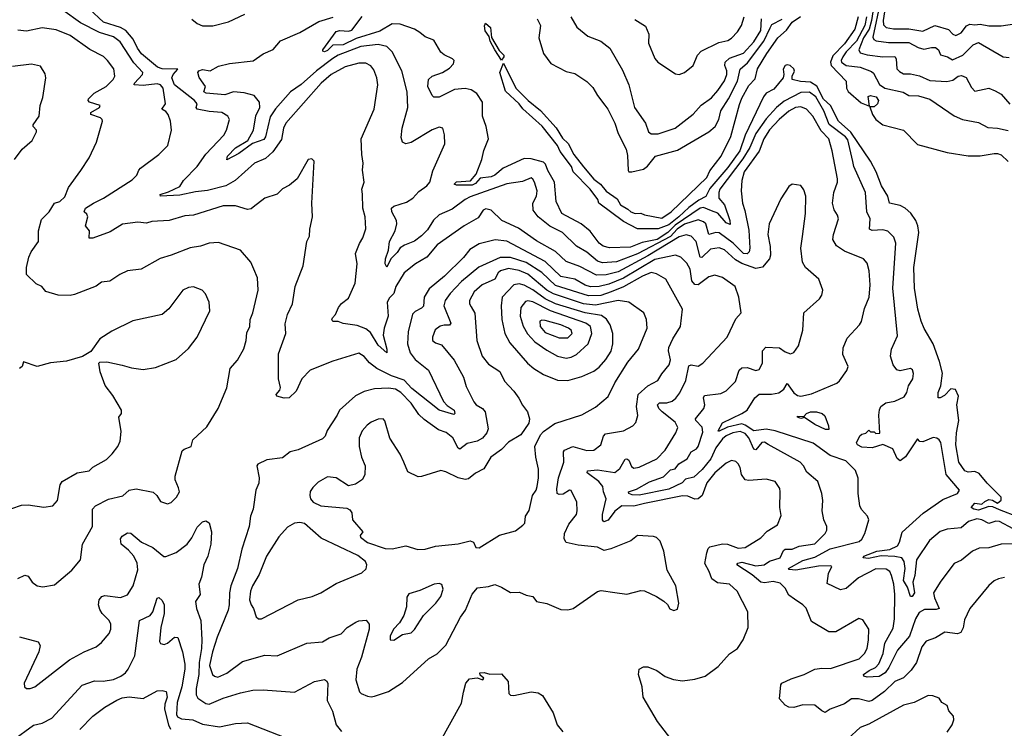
# Model space of a CAD drawing. Extents: x 1245515 to 1420776, y 606314 to 671314.
# Tile 262 of 385: x 1354075 to 1359734, y 642446 to 646519. Entities that reach past the tile are written whole.
import ezdxf

# ---------------------------------------------------------------- set-up
doc = ezdxf.new("R2010")
doc.units = 0

msp = doc.modelspace()

# ---------------------------------------------------------------- linework, layer by layer
at = {"layer": '0CON10XD'}
for points in [[(1359076, 646764), (1359036.6, 646515), (1359039.6, 646489.6), (1359055, 646473.8), (1359097.5, 646467.5), (1359185, 646467.1), (1359265, 646453.9), (1359335, 646484.8), (1359413.4, 646463.4), (1359436.9, 646435), (1359455, 646429.1), (1359485, 646442.8), (1359516.1, 646483.9), (1359535, 646494), (1359565, 646489.4), (1359595, 646493.8), (1359644, 646484), (1359715, 646484.1), (1359805, 646498.2), (1359835, 646507.7), (1359919.2, 646570.7)], [(1358985.9, 646615), (1358970.1, 646515), (1358957.7, 646465), (1358925, 646414.8), (1358897.5, 646345), (1358905, 646327.9), (1358945, 646316.9), (1359035, 646305.7), (1359105, 646306.8), (1359112.1, 646295), (1359116.5, 646236.5), (1359130.8, 646220.8), (1359155, 646208.4), (1359195, 646208.4), (1359246.6, 646196.6), (1359305, 646170.2), (1359403.7, 646163.7), (1359438.2, 646171.8), (1359469.2, 646195), (1359488.5, 646198.5), (1359515, 646186.2), (1359545, 646129.2), (1359565, 646109.2), (1359645, 646126), (1359680.7, 646109.3), (1359715, 646090.8), (1359765, 646033.1)], [(1359022.6, 646625), (1358978.4, 646418.4), (1358984.5, 646404.5), (1358997.7, 646397.7), (1359068.9, 646388.9), (1359185, 646387.7), (1359239, 646359), (1359270.4, 646350.4), (1359315, 646360), (1359338.7, 646358.7), (1359355, 646345.8), (1359366.6, 646316.6), (1359406.2, 646306.2), (1359435, 646288.1), (1359495, 646315.9), (1359555, 646374.2), (1359585, 646388.1), (1359726.7, 646305), (1359761.4, 646301.4)], [(1354875.5, 645744.5), (1354926, 645795), (1354947.5, 645885), (1354942.9, 645935), (1354928.2, 645975), (1354915, 645991.5), (1354892, 646005), (1354912.5, 646035), (1354899.5, 646125), (1354885.4, 646145), (1354865, 646150.8), (1354785, 646141.1), (1354734, 646145), (1354735.6, 646155), (1354780.9, 646205), (1354782.5, 646215), (1354730.5, 646270.5), (1354652.2, 646392.2), (1354615, 646421.3), (1354534.8, 646444.8), (1354425, 646501.2), (1354323, 646573)], [(1358377.4, 644077.4), (1358355, 644089.7), (1358340.4, 644089.6), (1358305, 644046.9), (1358295, 644050.4), (1358265.4, 644115), (1358245, 644139.8), (1358215, 644151), (1358173.2, 644145), (1358135, 644127.8), (1358115, 644110.3), (1358075, 644057.3), (1358047.1, 643995), (1357996.4, 643933.6), (1357949.9, 643890.1), (1357902, 643878), (1357883.3, 643856.7), (1357805, 643820.9), (1357635, 643785.2), (1357595, 643788), (1357575.7, 643795), (1357573.3, 643805), (1357619.2, 643820.9), (1357695, 643863.5), (1357775, 643892), (1357815, 643932.3), (1357842.6, 643937.4), (1357863.2, 643966.8), (1357911.4, 643995), (1357934.5, 644035.5), (1357965, 644053), (1357974.4, 644065), (1358001.4, 644148.6), (1357997.8, 644177.8), (1357960.4, 644215), (1357958.2, 644225), (1358007.5, 644285), (1358011.8, 644305), (1358004.7, 644345), (1358011.2, 644358.8), (1358105, 644370), (1358134.5, 644385), (1358189.7, 644440.3), (1358210.5, 644505), (1358225, 644518.8), (1358255, 644520.3), (1358305, 644503.3), (1358325, 644508.8), (1358343.1, 644545), (1358343.1, 644615), (1358363.7, 644636.3), (1358442.5, 644632.5), (1358475, 644609.4), (1358505, 644598.6), (1358524.2, 644605.8), (1358550, 644645), (1358575.4, 644734.6), (1358582.2, 644835), (1358670.8, 644915), (1358684.2, 644935), (1358690, 644965), (1358667.6, 645027.6), (1358591.5, 645095), (1358573.6, 645125), (1358564.6, 645205), (1358573.5, 645273.5), (1358591.2, 645405), (1358593.1, 645505), (1358581.7, 645541.7), (1358565, 645566.2), (1358515, 645573.3), (1358495, 645560), (1358449.8, 645490.2), (1358382.9, 645345), (1358375.6, 645285), (1358388.9, 645215), (1358390.5, 645165), (1358383.3, 645145), (1358344.1, 645095.9), (1358305, 645089.1), (1358225, 645118.5), (1358189.2, 645139.2), (1358125, 645195.7), (1358095, 645207.3), (1358045, 645199.6), (1357995, 645151.3), (1357985, 645154.6), (1357963.4, 645245), (1357935, 645273.9), (1357905, 645283.1), (1357865, 645270.2), (1357685, 645162), (1357515, 645070.3), (1357445, 645051.7), (1357390.5, 645050.5), (1357295, 645101.2), (1357215, 645128.2), (1357155, 645186.4), (1357045, 645247.3), (1356941.7, 645321.7), (1356845.7, 645365), (1356785.7, 645425), (1356755, 645432.7), (1356739.4, 645425), (1356709.2, 645380.8), (1356629.4, 645335), (1356475, 645224.2), (1356414.3, 645155), (1356349.4, 645115), (1356285.3, 645064.7), (1356237.8, 644985), (1356225, 644945.7), (1356200.1, 644919.9), (1356187.6, 644895), (1356192.9, 644815), (1356169.5, 644745), (1356164.1, 644705), (1356185.4, 644625), (1356185.8, 644604.2), (1356135, 644647.9), (1356091, 644721), (1356065, 644742), (1356015, 644761.4), (1355935, 644772.9), (1355905, 644784.5), (1355874, 644785), (1355869.2, 644795), (1355872.9, 644805), (1355890, 644825), (1355907.5, 644865), (1355925, 644887.5), (1355965, 644918), (1356003.9, 645005), (1356013.9, 645115), (1356004.5, 645175), (1356027.4, 645232.6), (1356048, 645265), (1356063.9, 645316.1), (1356061.2, 645385), (1356048, 645435), (1356045.5, 645515.5), (1356041.5, 645545), (1356055.5, 645585), (1356045.5, 645655), (1356050, 645695), (1356041.5, 645745), (1356038.5, 645835), (1356113.2, 646005), (1356132.9, 646145), (1356128.5, 646185), (1356111.3, 646231.3), (1356093.1, 646253.1), (1356065, 646269.2), (1356025, 646270), (1355945, 646248.6), (1355865.2, 646204.8), (1355807.9, 646155), (1355604.6, 645925), (1355591.8, 645895), (1355579.6, 645830.4), (1355530.7, 645759.3), (1355488.3, 645721.8), (1355425, 645693.9), (1355314.3, 645595), (1355260.8, 645565), (1355155, 645537.4), (1355085, 645530.4), (1354995, 645510.2), (1354884, 645505), (1354881.9, 645515), (1354930, 645530), (1354995, 645560.8), (1355016.9, 645595), (1355094.5, 645675), (1355145, 645745.7), (1355248.8, 645855), (1355264.5, 645885), (1355280.8, 645945), (1355271.2, 645965), (1355236.2, 645985), (1355165, 645990.7), (1355095.7, 646005), (1355089.4, 646015), (1355096.1, 646035), (1355080.6, 646055), (1354965, 646143.8), (1354950, 646185), (1354956.7, 646203.3), (1354984, 646235), (1354895, 646237.4), (1354866.9, 646246.9), (1354775, 646323.5), (1354751.7, 646355), (1354727.6, 646407.6), (1354685, 646457.4), (1354655, 646473.7), (1354556.7, 646505), (1354475, 646580.7)], [(1355065, 646522.5), (1355095, 646498), (1355125, 646484.3), (1355185, 646484.2), (1355275, 646506), (1355368.3, 646551.7)], [(1359875, 643506.2), (1359715.4, 643504.6), (1359645, 643482.7), (1359588.9, 643481.1), (1359551.4, 643465), (1359488.2, 643411.8), (1359445, 643393.8), (1359368.6, 643291.4), (1359327.5, 643225), (1359332.9, 643195), (1359358.9, 643135), (1359341.8, 643128.2), (1359275, 643129.7), (1359245, 643111.2), (1359223.3, 643075), (1359189, 642975), (1359118.9, 642895), (1359069.8, 642795), (1359048.3, 642765), (1359015, 642743.4), (1358945, 642739.8), (1358925.8, 642745), (1358924.4, 642755), (1358957.8, 642777.8), (1358993.8, 642796.2), (1359012.7, 642817.3), (1359037.1, 642875), (1359047.8, 642935), (1359095, 643020.8), (1359103.5, 643075), (1359105.3, 643215), (1359099.4, 643275), (1359086, 643325), (1359075, 643347.3), (1359055, 643361.1), (1358995, 643362.2), (1358895, 643310.3), (1358825, 643250.4), (1358792, 643242), (1358715, 643277.5), (1358723.3, 643335), (1358742, 643375), (1358735, 643379.4), (1358665, 643378.4), (1358535, 643355.2), (1358497.9, 643357.9), (1358492.9, 643365), (1358575, 643410.2), (1358645, 643429.3), (1358732.9, 643477.2), (1358899.7, 643520.2), (1358915, 643532.9), (1358931.5, 643565), (1358954.3, 643645), (1358946.9, 643665), (1358913.8, 643703.8), (1358904.1, 643724.1), (1358893.4, 643795), (1358894.6, 643884.6), (1358878.1, 643928.1), (1358823.5, 643983.5), (1358733.1, 644013.1), (1358635, 644084.1), (1358416.7, 644156.7), (1358365, 644164.5), (1358295, 644155.5), (1358245, 644189.3), (1358224.9, 644195.1), (1358142.2, 644177.8), (1358091.7, 644151.7), (1358088.8, 644155), (1358115, 644202), (1358225, 644255.4), (1358255.6, 644275), (1358299.1, 644345), (1358325, 644366.5), (1358395, 644366.5), (1358438.6, 644375), (1358466.9, 644395), (1358485, 644428.8), (1358524.4, 644375), (1358545, 644359.1), (1358565, 644354.6), (1358625, 644368), (1358770.9, 644429.1), (1358787.1, 644442.9), (1358828.3, 644501.7), (1358836, 644525), (1358806, 644595), (1358807, 644633), (1358831.2, 644688.8), (1358902, 644765), (1358912.5, 644785), (1358930.5, 644859.5), (1358957.5, 644925), (1358962.5, 644995), (1358957.7, 645075), (1358945, 645120), (1358925, 645144.3), (1358815, 645187.9), (1358768.3, 645218.3), (1358747.9, 645255), (1358751.1, 645285), (1358780.6, 645375), (1358775.8, 645395), (1358755, 645426.7), (1358746.5, 645465), (1358753.5, 645525), (1358774.4, 645585), (1358774.5, 645605), (1358744.7, 645765), (1358725.3, 645835), (1358680.6, 645880.6), (1358633.8, 645965), (1358596.5, 646005), (1358565, 646018.4), (1358534.4, 646015), (1358495, 645993.3), (1358439.6, 645945), (1358384.7, 645885.3), (1358351.2, 645835), (1358325.7, 645764.3), (1358239.3, 645645), (1358224.4, 645595), (1358222.2, 645535), (1358228.2, 645465), (1358242.4, 645422.4), (1358265, 645308.8), (1358270.5, 645205), (1358266.8, 645185), (1358255, 645173), (1358234.2, 645175), (1358175, 645234.1), (1358095, 645294.3), (1358075, 645295.2), (1358035, 645284), (1358017.8, 645345), (1358005, 645356.9), (1357975, 645369.5), (1357895, 645344.2), (1357854.2, 645315.8), (1357815, 645272.4), (1357625, 645173), (1357505, 645127.6), (1357425, 645121.7), (1357395, 645131.9), (1357335, 645183.4), (1357275, 645217.3), (1357195, 645296.6), (1357121.6, 645331.6), (1357055.3, 645385.3), (1357026.2, 645423.8), (1357024.4, 645464.4), (1357044.5, 645505), (1357048.8, 645535), (1357034.5, 645584.5), (1357025, 645603.3), (1357015, 645609.2), (1356965, 645588.9), (1356875, 645574.7), (1356665, 645501.3), (1356635, 645485.8), (1356560, 645430), (1356485, 645397.5), (1356453.8, 645366.2), (1356418.1, 645311.9), (1356385, 645275.9), (1356345, 645246.2), (1356286.3, 645223.7), (1356262.7, 645207.3), (1356245, 645180.3), (1356208.5, 645145), (1356185, 645096.2), (1356175.7, 645115), (1356176.9, 645145), (1356195.4, 645195), (1356200, 645245), (1356232.9, 645305), (1356241.8, 645345), (1356240.5, 645365), (1356213.2, 645415), (1356212.3, 645435), (1356225, 645447.5), (1356299.1, 645470.9), (1356335, 645492.5), (1356368.8, 645531.2), (1356415, 645564.3), (1356432.9, 645585), (1356448.9, 645651.1), (1356518.6, 645805), (1356517, 645857), (1356506.2, 645895), (1356485, 645902), (1356445, 645886.7), (1356325, 645813.1), (1356295, 645806.4), (1356275.4, 645815.4), (1356268.5, 645841.5), (1356273.1, 645895), (1356305.5, 646014.5), (1356301.4, 646105), (1356272.2, 646225), (1356216.2, 646335), (1356185.2, 646365.2), (1356135.7, 646375.7), (1356035, 646364.5), (1355905.3, 646315.3), (1355874.2, 646295.8), (1355781.1, 646225), (1355692.7, 646147.3), (1355631.1, 646105), (1355545, 646007.6), (1355515, 645960), (1355488.3, 645845), (1355478.6, 645831.4), (1355413.2, 645806.8), (1355335, 645750.9), (1355265, 645714.2), (1355270, 645735), (1355315, 645782.1), (1355386.2, 645823.8), (1355418.8, 645885), (1355433, 645967), (1355454.6, 646015), (1355454.4, 646045), (1355423.2, 646083.2), (1355365, 646099), (1355305, 646103.8), (1355255, 646086.9), (1355147.5, 646097.5), (1355133.3, 646105), (1355142.5, 646135), (1355107.4, 646187.4), (1355099.6, 646215), (1355105, 646225.8), (1355125, 646232.8), (1355170, 646225), (1355218.6, 646251.4), (1355281.9, 646268.1), (1355417.3, 646282.7), (1355475, 646323.5), (1355531.9, 646348.1), (1355575, 646396.9), (1355685, 646445.5), (1355795, 646508.2), (1355877.2, 646532.8)], [(1359785, 643592.7), (1359705, 643635.2), (1359685, 643635.7), (1359644, 643624), (1359604.7, 643644.7), (1359575, 643649.3), (1359527.7, 643635), (1359485, 643598.7), (1359405, 643591.1), (1359365, 643576.5), (1359303.9, 643525), (1359229.6, 643415), (1359220.3, 643325), (1359207, 643285), (1359217.5, 643225), (1359205, 643203.6), (1359194.3, 643204.3), (1359177.4, 643257.4), (1359154.3, 643295), (1359163.4, 643365), (1359157.4, 643405), (1359145.1, 643425.1), (1359105, 643433.8), (1359025, 643437.2), (1358952.6, 643422.6), (1358922, 643425), (1358926.7, 643435), (1359001.4, 643465), (1359076.2, 643473.8), (1359119.7, 643495), (1359132.2, 643515), (1359146.5, 643573.5), (1359267.8, 643682.2), (1359379.5, 643760.5), (1359464.4, 643795), (1359475.7, 643815), (1359398.9, 643905), (1359368.8, 644088.8), (1359359.4, 644105), (1359345, 644113.3), (1359325, 644117.1), (1359265, 644092.2), (1359247.5, 644095), (1359235, 644110), (1359165, 644006), (1359135, 643983.8), (1359117.3, 643997.3), (1359092.8, 644052.8), (1359035, 644077.5), (1358975, 644057.5), (1358915, 644061.9), (1358890, 644075), (1358883.3, 644086.7), (1358903.6, 644126.4), (1358915, 644137.5), (1358937, 644143), (1358955, 644160), (1358965, 644150), (1358985, 644150), (1358995, 644140), (1359018.3, 644141.7), (1359012.5, 644245), (1359017, 644277), (1359023.8, 644295), (1359052.5, 644317.5), (1359105, 644326.2), (1359158.3, 644351.7), (1359173.2, 644376.8), (1359182.9, 644415), (1359207.1, 644455), (1359212.5, 644485), (1359206.9, 644506.9), (1359195, 644514), (1359135, 644500), (1359115, 644506.2), (1359094.2, 644535), (1359079.2, 644585), (1359085.8, 644625), (1359118.9, 644701.1), (1359092.5, 644975), (1359110.6, 645235), (1359099.3, 645269.3), (1359065, 645303.1), (1359035, 645310.7), (1358975, 645307.1), (1358958.1, 645315), (1358963.1, 645375), (1358943.1, 645415), (1358935, 645526.2), (1358869.2, 645675), (1358863.2, 645703.2), (1358835, 645827.8), (1358821.9, 645845), (1358726.6, 645916.6), (1358695.9, 645995), (1358651, 646075), (1358615, 646102.6), (1358565, 646101), (1358469.1, 646050.9), (1358425, 646014.3), (1358365, 645949.5), (1358305.7, 645865), (1358270.5, 645785), (1358231.2, 645718.8), (1358098.6, 645545), (1358092.4, 645525), (1358094, 645494), (1358125.2, 645455), (1358157.1, 645365), (1358158.8, 645341.2), (1358135, 645351.8), (1358086.4, 645406.4), (1358050.7, 645420.7), (1358005, 645439), (1357985, 645435.4), (1357842.6, 645337.4), (1357799.8, 645295), (1357738, 645255), (1357652.1, 645237.9), (1357585, 645211.4), (1357465, 645206.9), (1357428.2, 645218.2), (1357405, 645233.8), (1357353.1, 645303.1), (1357302.9, 645345), (1357190, 645405), (1357159.2, 645475), (1357148.5, 645585), (1357111.3, 645651.3), (1357097.8, 645687.8), (1357085, 645700), (1357015, 645719.4), (1356975, 645720.7), (1356853.7, 645666.3), (1356805.9, 645625), (1356785, 645616.6), (1356721.8, 645608.2), (1356695, 645576.9), (1356675, 645567.1), (1356585, 645568), (1356572.9, 645572.9), (1356585, 645586.4), (1356666.9, 645593.1), (1356698.3, 645631.7), (1356731.2, 645715), (1356743.4, 645766.6), (1356769.5, 645835), (1356756.7, 645905), (1356735.6, 645965), (1356734.4, 646045), (1356702.5, 646095), (1356669.4, 646115), (1356635, 646123.8), (1356575, 646118.8), (1356485, 646073.8), (1356455, 646074.4), (1356445, 646082.5), (1356420, 646135), (1356425, 646175.6), (1356445, 646193.9), (1356505, 646215.8), (1356545, 646240.6), (1356568.4, 646265), (1356571.8, 646285), (1356563.3, 646295), (1356515, 646317), (1356495, 646332.7), (1356455, 646401), (1356405, 646420.1), (1356375.7, 646445.7), (1356345, 646465.2), (1356262.6, 646492.6), (1356215, 646495.4), (1356145, 646454.1), (1356009.6, 646410.4), (1355935, 646375.4), (1355875, 646372.5), (1355845, 646341.8), (1355827.5, 646335), (1355818.3, 646338.3), (1355817.1, 646345), (1355895, 646451), (1355915, 646457.4), (1355965, 646452.4), (1355985, 646458), (1356043.1, 646536.9)], [(1359815, 643659.3), (1359705, 643702.6), (1359668.1, 643718.1), (1359645, 643720.4), (1359585, 643700), (1359557.5, 643705), (1359543.8, 643715), (1359565, 643740), (1359605, 643733.3), (1359620.9, 643749.1), (1359645, 643760.6), (1359665, 643758), (1359695, 643740), (1359715, 643757.5), (1359716.2, 643775), (1359635, 643854.3), (1359589.9, 643909.9), (1359565, 643921.5), (1359525, 643918.2), (1359505.8, 643925), (1359472.7, 643975), (1359454.1, 644075), (1359458.1, 644145), (1359472, 644215), (1359460, 644305), (1359470, 644355), (1359453, 644393), (1359427, 644397), (1359390.5, 644359.5), (1359365.4, 644344.6), (1359353.1, 644345), (1359353.1, 644376.9), (1359369.2, 644415), (1359377.6, 644487.6), (1359360.6, 644555), (1359324.3, 644655), (1359273.9, 644743.9), (1359255, 644786.7), (1359236.7, 644855), (1359216.7, 644975), (1359213.1, 645095), (1359241.9, 645295), (1359237.1, 645335), (1359224.3, 645365), (1359196.5, 645406.5), (1359164.4, 645435), (1359135, 645450.4), (1359074.2, 645465), (1359063.5, 645505), (1359026.9, 645565), (1358997.9, 645645), (1358964.2, 645705), (1358852.3, 645872.3), (1358780.8, 645935), (1358735, 646025.6), (1358695, 646063.2), (1358656.7, 646136.7), (1358620, 646160), (1358562.9, 646162.9), (1358513.8, 646175), (1358513.8, 646195), (1358527.1, 646222.9), (1358525, 646236.7), (1358502.5, 646255), (1358485, 646260), (1358475, 646256), (1358463.3, 646235), (1358467.5, 646205), (1358462.5, 646185), (1358409.8, 646120.2), (1358365, 646096.9), (1358350, 646075), (1358245.3, 645854.7), (1358213.2, 645765), (1358145, 645669.5), (1358041.1, 645548.9), (1358017.6, 645502.4), (1357977.6, 645482.4), (1357920, 645440.1), (1357862.7, 645385), (1357805, 645340.2), (1357745, 645316.8), (1357625, 645317.3), (1357545, 645359.5), (1357403.8, 645465), (1357397.1, 645485), (1357353.6, 645545), (1357256.7, 645645), (1357246.9, 645675), (1357181, 645761), (1357165.2, 645795), (1357077.1, 645907.1), (1356966.7, 646006.7), (1356945.7, 646035.7), (1356867.9, 646107.9), (1356835.4, 646215), (1356855, 646270), (1356926.9, 646125), (1356997.8, 646055), (1357067.6, 645997.6), (1357157.5, 645897.5), (1357195, 645838.7), (1357227.7, 645807.7), (1357259.7, 645745), (1357315, 645673.9), (1357375, 645602.5), (1357413.6, 645573.6), (1357445, 645534.1), (1357509.4, 645489.4), (1357527.5, 645455), (1357570.9, 645430.9), (1357586.7, 645415), (1357612.5, 645405), (1357645, 645406.9), (1357666.6, 645396.6), (1357765, 645379), (1357819.4, 645415), (1358025, 645612.5), (1358040.4, 645649.6), (1358106.9, 645735), (1358162.6, 645847.4), (1358211.2, 646031.2), (1358225, 646068.8), (1358265, 646140), (1358301.4, 646178.6), (1358315, 646236), (1358368.1, 646325), (1358431.9, 646415), (1358481.8, 646458.2), (1358515, 646504.3), (1358562.7, 646537.3)], [(1357048.6, 646525), (1357067.9, 646485), (1357057.9, 646415), (1357084.6, 646324.6), (1357126.8, 646266.8), (1357215, 646220.8), (1357265, 646210.6), (1357334.5, 646164.5), (1357369.8, 646129.8), (1357395, 646083.8), (1357437.7, 646027.7), (1357455.3, 646005.3), (1357495.2, 645925.2), (1357515.3, 645865), (1357560, 645775), (1357567.7, 645737.7), (1357571.4, 645651.4), (1357575.4, 645645.4), (1357594, 645644), (1357659.5, 645660.5), (1357683.3, 645676.7), (1357729.2, 645735), (1357855, 645768.8), (1358035, 645873.8), (1358071.8, 645905), (1358093.6, 645945), (1358103.9, 645995), (1358149.5, 646065), (1358199.8, 646165), (1358215.2, 646235), (1358258.4, 646271.6), (1358352, 646395), (1358387.1, 646472.9), (1358398.5, 646491.5), (1358457.4, 646522.6)], [(1357241.9, 646535), (1357276.7, 646476.7), (1357340.8, 646425), (1357415, 646395.5), (1357466.3, 646356.3), (1357539.5, 646229.5), (1357576.4, 646145), (1357608.2, 646015), (1357672.2, 645925), (1357688, 645875), (1357705, 645863.1), (1357745, 645862.5), (1357841.9, 645895), (1357945, 645975.5), (1357991.3, 646028.7), (1358050.8, 646069.2), (1358087.8, 646112.2), (1358125, 646168.2), (1358139.8, 646205), (1358138.8, 646225), (1358126.8, 646255), (1358128.7, 646275), (1358155, 646298.8), (1358235, 646326.9), (1358295, 646392.6), (1358335, 646457.8), (1358338.4, 646525)], [(1357609.6, 646519.6), (1357672.1, 646482.1), (1357691.4, 646435), (1357688.8, 646385), (1357725, 646296.7), (1357743.3, 646275), (1357845, 646207.5), (1357865, 646203.3), (1357896.7, 646215), (1357945, 646256.7), (1357970.8, 646315), (1357992.3, 646337.7), (1358092.9, 646387.1), (1358145, 646400.3), (1358166.3, 646413.7), (1358201, 646449), (1358223.2, 646485), (1358238.8, 646535)], [(1358894.7, 646535), (1358874.2, 646465), (1358815, 646379.5), (1358748.5, 646311.5), (1358733.9, 646275), (1358738.8, 646255), (1358825.6, 646165), (1358826.7, 646125), (1358835.5, 646105.5), (1358910.3, 646040.3), (1358958.3, 646021.7), (1358951.5, 646078.5), (1358965, 646082.9), (1358997.5, 646075), (1359009.7, 646055), (1359004.8, 646035.2), (1358985, 646017.5), (1358961.7, 646018.3), (1358976.2, 645975), (1358995.8, 645945.8), (1359035, 645913.8), (1359155, 645883.8), (1359235, 645802), (1359405, 645756.2), (1359526.7, 645736.7), (1359595, 645736.9), (1359675, 645750.8), (1359695, 645750.8), (1359715, 645742.5), (1359755, 645703.8)], [(1358941.3, 646535), (1358931.4, 646485), (1358885, 646396.6), (1358825, 646335.1), (1358804.9, 646305), (1358795.5, 646285), (1358798.1, 646275), (1358825, 646255.9), (1358905, 646247.1), (1358970.8, 646220.8), (1358981.4, 646211.4), (1359016.9, 646146.9), (1359046.9, 646125), (1359152.4, 646102.4), (1359185, 646083.9), (1359240.9, 646080.9), (1359305, 646062.9), (1359415, 645987.1), (1359445, 645966.5), (1359493.8, 645945), (1359585, 645928.5), (1359639.1, 645899.1), (1359695, 645896.2), (1359755, 645882.4)], [(1354065, 643307.5), (1354105, 643326), (1354125, 643320), (1354148, 643285), (1354175, 643264.2), (1354208.3, 643258.3), (1354275, 643270.6), (1354375.7, 643355), (1354424.3, 643415), (1354436.2, 643505), (1354494.6, 643605), (1354494.5, 643705), (1354511.4, 643725), (1354585, 643762.2), (1354667.3, 643782.7), (1354705, 643815.6), (1354745, 643821.9), (1354842.4, 643802.4), (1354863.8, 643785), (1354885, 643750), (1354925, 643736.7), (1354945, 643743.8), (1354976.7, 643775), (1354993.3, 643805), (1354988, 643828), (1354968.8, 643875), (1354968.8, 643895), (1355009.4, 644040.6), (1355019.7, 644050.3), (1355060, 644065), (1355071.2, 644105), (1355151.7, 644178.3), (1355215.5, 644284.5), (1355265, 644402.5), (1355285.7, 644515), (1355327.6, 644562.4), (1355363.4, 644626.6), (1355376.9, 644675), (1355380.9, 644719.1), (1355397.5, 644755), (1355399.4, 644795), (1355415.7, 644835), (1355445.5, 644964.5), (1355441.4, 645035), (1355421.4, 645085), (1355402.9, 645125), (1355344, 645195), (1355217.6, 645237.6), (1355165, 645235.5), (1355115, 645216.5), (1355055, 645207.9), (1354945.3, 645164.7), (1354883.1, 645146.9), (1354774.1, 645085.9), (1354694.5, 645075.5), (1354650, 645055), (1354594.3, 645015.7), (1354545, 645011.2), (1354515, 644988), (1354391.2, 644938.8), (1354365, 644934), (1354296.1, 644936.1), (1354225, 644956.2), (1354202, 644985), (1354170.9, 645000.9), (1354113.8, 645055), (1354114, 645095), (1354128, 645155), (1354142, 645185), (1354184.2, 645245), (1354184, 645305), (1354200.3, 645369.7), (1354245.4, 645414.6), (1354275.6, 645464.4), (1354305.5, 645474.5), (1354335, 645500), (1354356.3, 645553.7), (1354427.3, 645652.7), (1354474.2, 645725.8), (1354516, 645815), (1354550.8, 645935), (1354550, 645945), (1354540, 645955), (1354484, 645975), (1354484.2, 645985), (1354533.3, 646015), (1354538.8, 646025), (1354476.2, 646045), (1354469.2, 646055), (1354471.1, 646065), (1354503.1, 646096.9), (1354571.5, 646135), (1354612.9, 646175), (1354621.9, 646195), (1354616.6, 646236.6), (1354580.5, 646285), (1354557.1, 646307.1), (1354478.5, 646348.5), (1354365, 646428.2), (1354285, 646460.9), (1354205, 646473.1), (1354115, 646452.9), (1354065, 646458.7)], [(1356845, 646286.2), (1356805, 646346), (1356778.5, 646395), (1356772.5, 646422.5), (1356749.6, 646455), (1356746.4, 646483.6), (1356751.7, 646498.3), (1356781.8, 646475), (1356786.2, 646416.2), (1356831.4, 646341.4), (1356856.9, 646315), (1356858.1, 646305), (1356845, 646286.2)], [(1354046, 645715), (1354089.2, 645775), (1354146.2, 645825), (1354172, 645875), (1354171.2, 645885), (1354152, 645905), (1354152.5, 645915), (1354187.1, 645965), (1354192.9, 646025), (1354208.3, 646071.7), (1354225.6, 646185), (1354222, 646208), (1354195, 646251.2), (1354144.1, 646264.1), (1354035, 646250.6)], [(1357816.7, 642385), (1357741.4, 642485), (1357659.2, 642625), (1357652, 642685), (1357630.8, 642755), (1357636.2, 642785), (1357660.3, 642799.7), (1357685, 642800), (1357737.6, 642777.6), (1357785, 642743.6), (1357833, 642727), (1357885, 642718.1), (1357955, 642728.5), (1358014.6, 642745.4), (1358088.6, 642801.4), (1358155, 642874.2), (1358200, 642905), (1358232.5, 642955), (1358260.8, 643025), (1358260, 643115), (1358198.9, 643235), (1358155, 643273.5), (1358085, 643282.5), (1358052.3, 643305), (1358037.6, 643347.6), (1358012.9, 643392.9), (1358024.7, 643455), (1358031.4, 643478.6), (1358041.2, 643488.8), (1358115, 643505.3), (1358143.7, 643503.7), (1358205, 643480.9), (1358245, 643484.5), (1358335, 643540), (1358371.7, 643578.3), (1358430, 643615), (1358451.2, 643668.8), (1358444.4, 643715), (1358445.4, 643805), (1358442.7, 643825), (1358417.5, 643865), (1358365, 643878.5), (1358265, 643869.5), (1358245, 643874.4), (1358223.1, 643905), (1358215.4, 643945.4), (1358205, 643966.2), (1358190.3, 643980.3), (1358165, 643985.8), (1358135, 643969.2), (1358070.6, 643915), (1358025, 643857.5), (1357997.3, 643785), (1357975, 643765.8), (1357955, 643763.2), (1357915, 643779.7), (1357885, 643782.1), (1357665, 643737.6), (1357605, 643723.2), (1357535, 643724.6), (1357495, 643694.1), (1357458, 643642), (1357432.6, 643632.6), (1357424.6, 643644.6), (1357425.3, 643675.3), (1357445.2, 643765), (1357429.4, 643805), (1357425.8, 643835), (1357402.8, 643865), (1357337.1, 643915), (1357338, 643925), (1357395, 643932.5), (1357495, 643916.6), (1357525, 643938.5), (1357555, 643992.9), (1357565, 643995.6), (1357575, 643987.5), (1357591.3, 643951.3), (1357605, 643940.9), (1357635, 643946.9), (1357737.1, 643995), (1357785, 644044.4), (1357846.4, 644143.6), (1357857.8, 644175), (1357842.7, 644205), (1357766.8, 644265), (1357748.9, 644285), (1357741.4, 644305), (1357752.8, 644317.2), (1357795, 644315.9), (1357825, 644325.9), (1357846.8, 644343.2), (1357869.1, 644375), (1357904, 644445), (1357921.1, 644528.9), (1357935, 644534.4), (1357975, 644528.2), (1358001.5, 644545), (1358140.9, 644695), (1358191.1, 644798.9), (1358222, 644835), (1358208, 644925), (1358187.1, 644985), (1358115, 645038.1), (1358070.9, 645050.9), (1358035, 645041.5), (1357975.2, 644994.8), (1357955, 644997.5), (1357938.5, 645018.5), (1357928.8, 645085), (1357909.7, 645119.7), (1357875, 645154.5), (1357844.7, 645164.7), (1357725, 645141.3), (1357545, 645033.2), (1357461.1, 644998.9), (1357405, 644985.5), (1357355, 644983.7), (1357325, 644992.7), (1357265, 645026.7), (1357185, 645043), (1357095, 645129.8), (1356875, 645245.9), (1356807.1, 645252.9), (1356715, 645231.3), (1356661.9, 645198.1), (1356625, 645152.9), (1356517.5, 645045), (1356428.9, 644971.1), (1356398.8, 644925), (1356396.7, 644873.3), (1356385, 644861.3), (1356347.3, 644842.7), (1356333.4, 644826.6), (1356308.5, 644725), (1356304.7, 644655), (1356318.8, 644605), (1356347.8, 644565), (1356424.8, 644504.8), (1356510.3, 644325), (1356531.9, 644301.9), (1356571.8, 644275), (1356576.4, 644255), (1356569.4, 644250.6), (1356485, 644274.8), (1356329.1, 644399.1), (1356285, 644446.4), (1356212.8, 644472.8), (1356128.1, 644515), (1356086.4, 644546.4), (1356055, 644584), (1356025, 644603.1), (1355875, 644556.2), (1355745, 644504.4), (1355697.1, 644455), (1355665, 644383.3), (1355623.9, 644346.1), (1355595, 644343.3), (1355552.5, 644355), (1355550, 644365), (1355570.7, 644389.3), (1355573.8, 644405), (1355563.3, 644455), (1355562.2, 644597.8), (1355604.5, 644715), (1355601.5, 644771.5), (1355613.5, 644825), (1355642.7, 644885), (1355658, 644985), (1355704.3, 645105), (1355725.8, 645244.2), (1355740, 645275), (1355742, 645315), (1355758.8, 645385), (1355754.1, 645464.1), (1355767.5, 645705), (1355755, 645720), (1355732.5, 645715), (1355670, 645605), (1355625, 645568.8), (1355585, 645546), (1355555, 645515.8), (1355485, 645492.9), (1355417.9, 645442.1), (1355405, 645431.9), (1355385, 645427.8), (1355315, 645449.1), (1355245, 645448.8), (1355075, 645395.6), (1355025, 645392.3), (1354934.5, 645365.5), (1354835, 645359.5), (1354805, 645348.7), (1354755, 645355.5), (1354666.9, 645343.1), (1354595, 645298.9), (1354495, 645262.9), (1354475, 645263.8), (1354476.7, 645305), (1354454.4, 645335), (1354467.1, 645385), (1354461.7, 645401.7), (1354446.7, 645415), (1354454.2, 645435), (1354498.6, 645465), (1354557.6, 645492.4), (1354722.2, 645597.8), (1354748.6, 645625), (1354759.2, 645655), (1354769.2, 645665), (1354875.5, 645744.5)], [(1356095, 642625.8), (1356115, 642631.4), (1356195, 642657.5), (1356275, 642709.3), (1356425, 642845.7), (1356475, 642873.3), (1356525, 642924), (1356608.8, 643085), (1356636.7, 643125), (1356675, 643217.5), (1356706, 643254), (1356769.3, 643260.7), (1356805, 643273.3), (1356845, 643258), (1356896.8, 643226.8), (1356948.1, 643228.1), (1356985, 643212), (1357023.8, 643203.8), (1357045, 643173.8), (1357105, 643163.8), (1357185, 643129.2), (1357225, 643127.5), (1357255.7, 643134.3), (1357395, 643231.4), (1357417.1, 643237.1), (1357495.8, 643225.8), (1357565, 643216.7), (1357645, 643237.1), (1357665, 643235.7), (1357735, 643204), (1357777.3, 643177.3), (1357798.3, 643158.3), (1357811.7, 643131.7), (1357835, 643122.5), (1357855, 643130), (1357862.5, 643165), (1357846.2, 643265), (1357796, 643355), (1357777.5, 643465), (1357755, 643522.5), (1357735, 643543.3), (1357718.3, 643548.3), (1357625, 643554.3), (1357586.5, 643523.5), (1357473, 643477), (1357435, 643467.5), (1357395, 643487.8), (1357285, 643499.1), (1357215, 643514.6), (1357204.7, 643535), (1357205.9, 643565), (1357230.2, 643619.8), (1357274.5, 643675), (1357279.4, 643695), (1357277.5, 643745), (1357245, 643812), (1357235, 643814.3), (1357197.6, 643792.4), (1357175, 643788.9), (1357164.4, 643795), (1357162.5, 643822.5), (1357171.2, 643885), (1357202.5, 643975), (1357200, 644035), (1357205.7, 644044.3), (1357255, 644065.3), (1357335, 644042.3), (1357374, 644045), (1357415.6, 644075), (1357430.7, 644125), (1357441.8, 644138.2), (1357545, 644156.4), (1357599.2, 644185), (1357615.4, 644204.6), (1357627, 644243), (1357620.6, 644295), (1357629.3, 644365), (1357684.9, 644415.1), (1357742.9, 644445), (1357766, 644484), (1357807.9, 644535), (1357815.3, 644564.7), (1357803.4, 644615), (1357805.3, 644634.7), (1357828.9, 644685), (1357873.1, 644755), (1357884.4, 644855), (1357787.7, 645027.7), (1357735, 645058.2), (1357704, 645065), (1357653.8, 645045), (1357545.9, 644984.1), (1357475, 644954.7), (1357415, 644934.6), (1357345, 644931.1), (1357155, 644991.3), (1357075.7, 645065.7), (1356985, 645122.9), (1356895, 645152.5), (1356837.1, 645152.9), (1356713.4, 645096.6), (1356613.4, 645015), (1356548.6, 644945), (1356520.6, 644905), (1356513.2, 644875), (1356552.7, 644775), (1356545, 644763.5), (1356515, 644762.3), (1356491.9, 644758.1), (1356463.4, 644736.6), (1356447.5, 644695), (1356447.5, 644675), (1356465, 644660.8), (1356499.4, 644649.4), (1356572.6, 644562.6), (1356626.5, 644465), (1356640.6, 644410.6), (1356685, 644322.5), (1356698.1, 644305), (1356734.7, 644284.7), (1356750.5, 644265), (1356767, 644167), (1356759.7, 644145), (1356735, 644114.2), (1356705, 644097.1), (1356646.8, 644083.2), (1356605, 644050.6), (1356595, 644055.6), (1356565, 644115.5), (1356525.3, 644145.3), (1356481.9, 644161.9), (1356400.5, 644220.5), (1356369.4, 644249.4), (1356324.6, 644315), (1356265, 644376.9), (1356235, 644395.3), (1356195, 644401.4), (1356115, 644398), (1356055, 644382.1), (1356005, 644357.5), (1355913.1, 644275), (1355900.6, 644245), (1355841.7, 644158.3), (1355830, 644125), (1355815, 644109.2), (1355675, 644045.7), (1355630, 644035), (1355585, 644000), (1355495, 643990), (1355443.3, 643965), (1355438.8, 643955), (1355452.5, 643885), (1355450, 643855), (1355431.9, 643815), (1355416.5, 643705), (1355401.5, 643665), (1355393.5, 643605), (1355351.5, 643475), (1355326.4, 643365), (1355287.8, 643265), (1355280.9, 643225), (1355280, 643155), (1355272.7, 643125), (1355210.8, 642969.2), (1355183.2, 642885), (1355166.5, 642806.5), (1355183.1, 642755), (1355195, 642744.7), (1355215, 642740.7), (1355266.6, 642763.4), (1355355, 642829.6), (1355485, 642866.5), (1355555, 642862.1), (1355725, 642934.3), (1355815, 642943.1), (1355854.7, 642965.3), (1355922, 642988), (1355958, 643025), (1356006.7, 643055), (1356025, 643062.9), (1356066.6, 643066.6), (1356084.3, 643045), (1356083.5, 643015), (1356039.8, 642855), (1356012.9, 642785), (1356006.7, 642725), (1356028.8, 642655), (1356037.5, 642645), (1356075, 642630), (1356095, 642625.8)], [(1356363.5, 643473.5), (1356405, 643474.7), (1356465, 643492.7), (1356594.5, 643505.5), (1356665, 643524), (1356683.3, 643515), (1356695.8, 643485.8), (1356715, 643483.3), (1356833, 643557), (1356925, 643581.9), (1356966.8, 643613.2), (1356977.5, 643625), (1356981.9, 643665), (1357002.2, 643697.8), (1357021.8, 643785), (1357042.7, 643815), (1357048.5, 643835), (1357056.5, 643885), (1357056.4, 643935), (1357040.6, 644005), (1357036, 644065), (1357067.8, 644132.2), (1357085, 644152), (1357151.2, 644198.8), (1357305, 644247.1), (1357385, 644291.6), (1357457.2, 644352.8), (1357495, 644432.5), (1357570.1, 644549.9), (1357631.6, 644625), (1357681.8, 644745), (1357676.9, 644795), (1357662.2, 644835), (1357576.3, 644896.3), (1357515, 644904.7), (1357385, 644878.9), (1357315, 644886.6), (1357142.6, 644942.6), (1357105.3, 644965.3), (1356995, 645055.5), (1356945, 645078.2), (1356885, 645088.1), (1356837.9, 645075), (1356825.6, 645064.4), (1356805, 645027.1), (1356733.3, 644995), (1356687.3, 644955), (1356660.4, 644905), (1356660, 644885), (1356668.9, 644868.9), (1356691.5, 644831.5), (1356703.3, 644675), (1356733.6, 644585), (1356769.9, 644539.9), (1356835, 644496.7), (1356861.1, 644441.1), (1356914.6, 644384.6), (1356943.7, 644343.7), (1356965, 644302.5), (1356994.4, 644265), (1357005.7, 644225), (1357000.3, 644199.7), (1356955, 644132), (1356885, 644091.2), (1356845, 644049.4), (1356782.5, 644005), (1356742.7, 643937.3), (1356695, 643911.5), (1356655, 643880.4), (1356635, 643876.9), (1356595, 643885.4), (1356525, 643920.9), (1356495, 643927.8), (1356385, 643892.5), (1356365, 643891.4), (1356305, 643920), (1356282.5, 643975), (1356262.1, 644022.1), (1356203.2, 644113.2), (1356173.1, 644213.1), (1356164.2, 644224.2), (1356135, 644223.1), (1356095, 644206.4), (1356071.7, 644188.3), (1356043.4, 644155), (1356026.2, 644115), (1356025.7, 644065.7), (1356039.2, 644005), (1356060, 643955), (1356058, 643905), (1356045, 643876.7), (1356005, 643850), (1355965, 643838.8), (1355895, 643885.6), (1355845, 643891.5), (1355790, 643860), (1355759.2, 643830.8), (1355745, 643806.2), (1355742.3, 643785), (1355746, 643765), (1355762.4, 643745), (1355805, 643724.6), (1355955, 643711.2), (1355971.7, 643701.7), (1355984, 643685), (1355988.8, 643645), (1356046.7, 643575), (1356032.5, 643555), (1356033.3, 643545), (1356074.1, 643514.1), (1356175, 643478.8), (1356215, 643476.7), (1356295, 643494.2), (1356363.5, 643473.5)], [(1353975, 643690), (1354085, 643729.2), (1354125, 643730), (1354215, 643716.9), (1354266.2, 643725), (1354292.5, 643755), (1354308.8, 643845), (1354320, 643865), (1354405.7, 643914.3), (1354475, 643926.7), (1354495, 643946), (1354575, 643991.4), (1354607, 644023), (1354639.2, 644065), (1354652.7, 644097.3), (1354657.9, 644152.1), (1354645.9, 644234.1), (1354661.2, 644255), (1354660.8, 644275), (1354609.7, 644359.7), (1354565.7, 644415.7), (1354538.8, 644495), (1354530, 644545), (1354535, 644550), (1354576.7, 644553.3), (1354665, 644532.5), (1354717, 644517), (1354785, 644509.2), (1354855, 644520), (1354974.2, 644565.8), (1355045, 644628.8), (1355095.5, 644694.5), (1355168.1, 644845), (1355164.3, 644895), (1355144.1, 644944.1), (1355124.1, 644964.1), (1355075, 644984.3), (1355045, 644980), (1355013.8, 644965), (1354933, 644857), (1354895, 644824), (1354725, 644787.5), (1354605, 644729.2), (1354535, 644683.8), (1354485, 644612.5), (1354437.3, 644582.7), (1354345, 644557.1), (1354252.9, 644547.1), (1354175, 644526.2), (1354097.5, 644552.5), (1354090, 644525), (1354075, 644513.3)], [(1357225, 644444.4), (1357305, 644468.8), (1357375, 644499.5), (1357405, 644521.1), (1357443.5, 644565), (1357475, 644614), (1357484.5, 644655), (1357483.6, 644715), (1357468.9, 644765), (1357447.1, 644797.1), (1357419.2, 644819.2), (1357324.1, 644834.1), (1357155, 644885.6), (1357095.3, 644914.7), (1357025, 644966.5), (1356975, 644992.8), (1356945, 645000), (1356915.7, 644994.3), (1356847.7, 644925), (1356842.5, 644875), (1356845.9, 644795), (1356863.9, 644715), (1356891.7, 644661.7), (1356994.2, 644544.3), (1357029.2, 644515), (1357085, 644479.4), (1357165, 644446.9), (1357225, 644444.4)], [(1357215, 644574.4), (1357245, 644579.8), (1357275.8, 644594.2), (1357342.8, 644655), (1357363.7, 644715), (1357356.3, 644756.3), (1357329.1, 644775), (1357125, 644845.7), (1357025, 644896.7), (1356995, 644903.7), (1356981.3, 644898.7), (1356955.9, 644865), (1356951.6, 644815), (1356967.8, 644757.8), (1356993.9, 644713.9), (1357035, 644668.1), (1357105, 644619.4), (1357165.6, 644585), (1357215, 644574.4)], [(1357175, 644690), (1357225, 644690.4), (1357249.6, 644715), (1357243.8, 644735), (1357228.8, 644745), (1357185.5, 644765), (1357095, 644790.5), (1357075, 644791.2), (1357064.7, 644785.3), (1357066.6, 644755), (1357095, 644721.1), (1357175, 644690)], [(1358725, 644162.5), (1358705.9, 644164.1), (1358645, 644192.2), (1358585, 644232.5), (1358565, 644227.5), (1358545, 644234), (1358545, 644240), (1358581.7, 644238.3), (1358596.7, 644255), (1358620, 644265), (1358655, 644265.4), (1358686.7, 644255), (1358701.7, 644241.7), (1358724, 644185), (1358725, 644162.5)], [(1359735, 643311.9), (1359700, 643305), (1359675, 643292.9), (1359645, 643265.8), (1359535, 643134.2), (1359505, 643068.8), (1359496.5, 643023.5), (1359484, 642996), (1359465, 642989.1), (1359392, 642998), (1359338.8, 642965), (1359285, 642946.2), (1359260.5, 642915), (1359228.2, 642825), (1359199.2, 642780.9), (1359155, 642736.2), (1359105, 642714.7), (1359045, 642656.5), (1358975, 642606.4), (1358955, 642600.4), (1358895, 642614.7), (1358855, 642615.5), (1358815, 642586.5), (1358784.7, 642575.3), (1358733.2, 642556.8), (1358705, 642537.5), (1358685, 642545.7), (1358645, 642579.4), (1358575, 642580.9), (1358525, 642564.6), (1358495, 642566.9), (1358475, 642578.5), (1358442.5, 642615), (1358448.5, 642695), (1358455.4, 642704.6), (1358509.1, 642730.9), (1358584, 642755), (1358645, 642786.7), (1358685, 642792.1), (1358735, 642788.8), (1358900, 642845), (1358930.5, 642875), (1358945.5, 642905), (1358953.5, 642955), (1358954.3, 643015), (1358919.7, 643069.7), (1358896.9, 643076.9), (1358765, 643000), (1358725, 643000), (1358625, 643060.6), (1358595, 643135.7), (1358576.4, 643156.4), (1358528.3, 643188.3), (1358495, 643210.8), (1358475, 643251.2), (1358445, 643280), (1358405, 643290.4), (1358355, 643283), (1358335, 643286.5), (1358285, 643328.7), (1358197.3, 643385), (1358202.1, 643395), (1358225, 643400), (1358305, 643380), (1358354.2, 643385.8), (1358385, 643407.5), (1358445.2, 643424.8), (1358465, 643468.5), (1358474, 643476), (1358513.8, 643476.2), (1358555, 643493.2), (1358645, 643505.4), (1358703.3, 643565), (1358713.1, 643585), (1358712.9, 643605), (1358695.6, 643645), (1358687.5, 643695), (1358690.6, 643755), (1358685.6, 643795), (1358661.4, 643865), (1358598.3, 643918.3), (1358580, 643955), (1358560, 643975), (1358377.4, 644077.4)], [(1354075, 642972), (1354182.3, 642942.3), (1354192.3, 642922.3), (1354185.8, 642885.8), (1354101.5, 642705), (1354102.5, 642685), (1354115, 642674.2), (1354135, 642674.4), (1354162, 642685), (1354361.4, 642838.6), (1354445, 642885.5), (1354514, 642915), (1354545, 642939.2), (1354589.7, 642990.3), (1354600, 643015), (1354598.9, 643045), (1354589.5, 643065), (1354548.6, 643105), (1354535, 643128), (1354528.2, 643155), (1354532.7, 643185), (1354547, 643203), (1354565, 643210), (1354655, 643197.5), (1354695, 643212.9), (1354728.1, 643265), (1354753.8, 643356.2), (1354751.3, 643395), (1354731.4, 643435), (1354700.5, 643470.5), (1354657.8, 643505), (1354654.4, 643535), (1354665, 643550), (1354695, 643570), (1354715, 643567.5), (1354775, 643515.3), (1354841.1, 643485), (1354903.8, 643433.8), (1354915, 643432.5), (1354975, 643455.6), (1355037.8, 643505), (1355065, 643540), (1355095, 643602.5), (1355125, 643633.3), (1355145, 643638), (1355165, 643626.7), (1355177.5, 643575), (1355173.2, 643505), (1355155.9, 643435), (1355133.3, 643385), (1355120.9, 643315), (1355104.1, 643274.1), (1355111.9, 643215), (1355086.5, 643175), (1355090.8, 643135), (1355115.4, 643065), (1355121.6, 642955), (1355120.7, 642905), (1355106.2, 642825), (1355105.2, 642754.8), (1355089.4, 642675), (1355089.1, 642639.1), (1355100, 642620), (1355145, 642589.2), (1355165, 642584.3), (1355245, 642619.6), (1355345, 642650.5), (1355414.5, 642664.5), (1355475, 642667.9), (1355654.2, 642654.2), (1355770, 642715), (1355826.5, 642726.5), (1355839.1, 642719.1), (1355846.7, 642705), (1355841.4, 642605), (1355872.5, 642545), (1355893.8, 642465), (1355925, 642426.7)], [(1355465, 643074.3), (1355675, 643184.4), (1355755.7, 643204.3), (1355805.6, 643224.4), (1355895, 643278.8), (1356040.7, 643339.3), (1356067, 643363), (1356071.2, 643385), (1356063.3, 643405), (1356019.5, 643439.5), (1355808.3, 643538.3), (1355713, 643623), (1355685, 643629.1), (1355655, 643625.5), (1355615, 643601.1), (1355564.2, 643545.8), (1355493.8, 643435), (1355451, 643329), (1355413.2, 643265), (1355402.4, 643235), (1355396.4, 643185), (1355405.6, 643155.6), (1355418.8, 643135), (1355435, 643086.7), (1355447.5, 643075), (1355465, 643074.3)], [(1356225, 642952.5), (1356274.4, 642985.6), (1356325, 642994.2), (1356345, 643013.8), (1356395.8, 643095), (1356466.9, 643165), (1356495, 643204.3), (1356509.6, 643245), (1356502.1, 643272.1), (1356485, 643277.3), (1356456.3, 643273.7), (1356375, 643237.5), (1356310.7, 643219.3), (1356300.7, 643199.3), (1356297.5, 643145), (1356282.5, 643095), (1356258, 643052), (1356224.4, 643015), (1356204.3, 642975), (1356204.4, 642954.4), (1356225, 642952.5)], [(1354035, 642375.7), (1354155, 642464.6), (1354205.3, 642474.7), (1354259.4, 642505), (1354435, 642693.1), (1354505, 642719.1), (1354555, 642716.5), (1354615, 642727.3), (1354655.8, 642745), (1354682.9, 642765), (1354699.4, 642785), (1354737.6, 642862.4), (1354764.5, 643065.5), (1354825.9, 643095), (1354839.7, 643115), (1354865, 643193.3), (1354875, 643198), (1354895, 643181.2), (1354905.4, 643155.4), (1354905.4, 643105.4), (1354886.2, 643025), (1354878.1, 642945), (1354885, 642932.5), (1354905, 642927.1), (1354925, 642935.6), (1354965, 642970.6), (1354985, 642966.9), (1355011.2, 642885), (1355024.1, 642815), (1355024.5, 642785), (1355006.3, 642685), (1354981, 642595), (1354976.4, 642525), (1354981.8, 642511.8), (1355005, 642500.5), (1355070.8, 642495), (1355125, 642469.6), (1355223.9, 642453.9), (1355315, 642473.8), (1355385, 642478.2), (1355605, 642391.4)], [(1356485, 642358.9), (1356615, 642590), (1356625.6, 642654.4), (1356640, 642705), (1356660.5, 642729.5), (1356705, 642736.7), (1356737.5, 642725), (1356742.5, 642735), (1356720.7, 642750.7), (1356720, 642765), (1356745, 642766.2), (1356776.4, 642756.4), (1356845, 642758), (1356883.1, 642715), (1356886.2, 642646.2), (1356896, 642636), (1356915, 642634), (1357015, 642655.8), (1357055, 642650), (1357080, 642635), (1357141.4, 642535), (1357163.3, 642465), (1357196.9, 642425)], [(1354420.8, 642439.1), (1354496.5, 642515), (1354565, 642566.4), (1354633, 642607), (1354665, 642620.7), (1354705, 642627), (1354785, 642617.9), (1354865, 642662), (1354895, 642663.8), (1354916.9, 642656.9), (1354923.3, 642625), (1354910.4, 642585), (1354908.3, 642555), (1354930.3, 642465), (1354941.8, 642441.8)], [(1359405, 642423.3), (1359433.8, 642465), (1359443.8, 642495), (1359441.2, 642515), (1359415.7, 642545.7), (1359405, 642576.2), (1359375, 642593.3), (1359358.3, 642618.3), (1359322.3, 642632.3), (1359295.8, 642634.2), (1359215, 642593.3), (1359155, 642579.5), (1358955, 642470), (1358905, 642450.5), (1358835, 642384.5)]]:
    msp.add_lwpolyline(points, dxfattribs=at)

doc.saveas('drawing.dxf')
